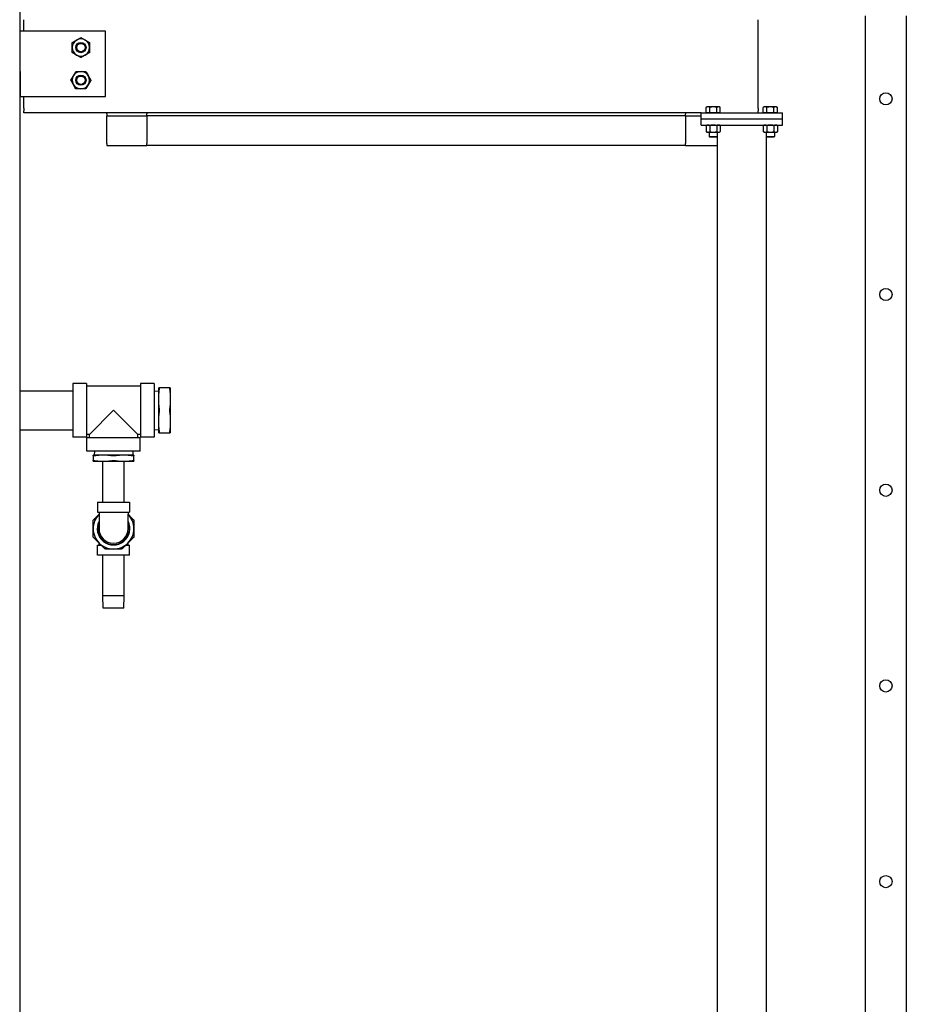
# Model space of a CAD drawing. Header units: inches. Extents: x 24 to 1128, y -94 to 748.
# Tile 445 of 573: x 730 to 785, y 175 to 236. Entities that reach past the tile are written whole.
import ezdxf

# ---------------------------------------------------------------- set-up
doc = ezdxf.new("R2010")
doc.units = ezdxf.units.IN
doc.header["$LTSCALE"] = 32
doc.header["$MEASUREMENT"] = 0
doc.layers.add('Visible (ANSI)', color=7, linetype='Continuous', lineweight=30)

msp = doc.modelspace()

# ---------------------------------------------------------------- linework, layer by layer
at = {"layer": 'Visible (ANSI)'}
for p, q in [((730.38339, 297.50112), (730.38339, 141.63562)), ((782.21339, 235.81546), (782.21339, 236.08063)), ((784.71339, 236.08063), (784.71339, 235.81546)), ((730.63339, 235.62002), (730.63339, 235.83596)), ((730.63339, 235.28172), (730.63339, 235.62002)), ((775.63339, 235.62002), (775.63339, 235.83596)), ((775.63339, 235.28172), (775.63339, 235.62002)), ((782.21339, 131.50112), (782.21339, 235.81546)), ((784.71339, 235.81546), (784.71339, 131.50112)), ((735.63339, 235.12612), (730.38339, 235.12612)), ((730.63339, 235.12612), (730.63339, 235.28172)), ((735.63339, 231.12612), (735.63339, 235.12612)), ((775.63339, 230.97052), (775.63339, 235.28172)), ((730.38339, 232.65112), (730.41339, 232.65112)), ((730.41339, 232.65112), (730.41339, 231.12612)), ((730.41339, 231.12612), (735.63339, 231.12612)), ((730.63339, 230.97052), (730.63339, 231.12612)), ((730.63339, 230.63223), (730.63339, 230.97052)), ((730.63339, 230.41629), (730.63339, 230.63223)), ((775.63339, 230.63223), (775.63339, 230.97052)), ((775.63339, 230.41629), (775.63339, 230.63223)), ((730.63339, 230.41629), (730.63339, 230.24714)), ((730.63339, 230.12612), (730.63339, 230.24714)), ((772.13339, 230.12612), (730.63339, 230.12612)), ((735.71339, 230.05812), (735.71339, 230.12612)), ((735.71339, 230.05812), (735.71339, 229.93812)), ((738.17339, 230.12612), (738.17339, 230.05812)), ((738.17339, 229.93812), (738.17339, 230.05812)), ((771.17339, 230.12612), (771.17339, 230.05812)), ((771.17339, 229.93812), (771.17339, 230.05812)), ((772.13339, 229.75112), (772.13339, 230.12612)), ((772.13339, 230.12612), (777.13339, 230.12612)), ((772.50839, 230.49013), (772.45038, 230.45663)), ((772.45038, 230.12613), (772.45038, 230.45663)), ((772.55863, 230.12613), (772.45038, 230.12613)), ((772.55863, 230.49013), (772.50839, 230.49013)), ((772.50839, 230.12613), (772.50839, 230.12612)), ((772.88339, 230.49013), (772.55863, 230.49013)), ((772.66689, 230.12613), (772.55863, 230.12613)), ((772.66689, 230.12613), (772.66689, 230.45663)), ((772.88339, 230.12613), (772.66689, 230.12613)), ((773.20815, 230.49013), (772.88339, 230.49013)), ((773.0999, 230.12613), (772.88339, 230.12613)), ((773.0999, 230.12613), (773.0999, 230.45663)), ((773.20815, 230.12613), (773.0999, 230.12613)), ((773.25839, 230.49013), (773.20815, 230.49013)), ((773.31641, 230.12613), (773.20815, 230.12613)), ((773.25839, 230.49013), (773.31641, 230.45663)), ((773.25839, 230.12613), (773.25839, 230.12612)), ((773.31641, 230.12613), (773.31641, 230.45663)), ((775.63339, 230.41629), (775.63339, 230.24714)), ((775.63339, 230.12612), (775.63339, 230.24714)), ((776.00839, 230.49013), (775.95038, 230.45663)), ((775.95038, 230.12613), (775.95038, 230.45663)), ((776.05863, 230.12613), (775.95038, 230.12613)), ((776.05863, 230.49013), (776.00839, 230.49013)), ((776.00839, 230.12613), (776.00839, 230.12612)), ((776.38339, 230.49013), (776.05863, 230.49013)), ((776.16689, 230.12613), (776.05863, 230.12613)), ((776.16689, 230.12613), (776.16689, 230.45663)), ((776.38339, 230.12613), (776.16689, 230.12613)), ((776.70815, 230.49013), (776.38339, 230.49013)), ((776.5999, 230.12613), (776.38339, 230.12613)), ((776.5999, 230.12613), (776.5999, 230.45663)), ((776.70815, 230.12613), (776.5999, 230.12613)), ((776.75839, 230.49013), (776.70815, 230.49013)), ((776.81641, 230.12613), (776.70815, 230.12613)), ((776.75839, 230.49013), (776.81641, 230.45663)), ((776.75839, 230.12613), (776.75839, 230.12612)), ((776.81641, 230.12613), (776.81641, 230.45663)), ((777.13339, 229.75112), (777.13339, 230.12612)), ((735.71339, 229.93812), (738.17339, 229.93812)), ((735.71339, 229.68812), (735.71339, 229.93812)), ((735.71339, 228.24612), (735.71339, 229.68812)), ((771.17339, 229.93812), (738.17339, 229.93812)), ((738.17339, 229.93812), (738.17339, 229.68812)), ((738.17339, 229.68812), (738.17339, 228.24612)), ((771.17339, 229.93812), (771.17339, 229.68812)), ((771.17339, 229.93812), (772.13339, 229.93812)), ((771.17339, 229.68812), (771.17339, 228.24612)), ((772.13339, 229.75112), (777.13339, 229.75112)), ((772.13339, 229.75112), (777.13339, 229.75112)), ((772.13339, 229.37612), (772.13339, 229.75112)), ((777.13339, 229.37612), (777.13339, 229.75112)), ((772.13339, 229.37612), (777.13339, 229.37612)), ((772.50839, 229.37612), (772.45038, 229.34263)), ((772.45038, 229.34263), (772.45038, 228.97162)), ((772.50839, 228.93812), (772.45038, 228.97162)), ((772.50839, 228.93812), (772.55863, 228.93812)), ((772.55863, 228.93812), (772.88339, 228.93812)), ((772.63339, 228.93812), (772.63339, 228.6719)), ((772.66689, 229.34263), (772.66689, 228.97162)), ((772.88339, 228.93812), (773.20815, 228.93812)), ((773.0999, 229.34263), (773.0999, 228.97162)), ((773.13339, 228.93812), (773.13339, 228.6719)), ((773.20815, 228.93812), (773.25839, 228.93812)), ((773.25839, 229.37612), (773.31641, 229.34263)), ((773.25839, 228.93812), (773.31641, 228.97162)), ((773.31641, 229.34263), (773.31641, 228.97162)), ((776.00839, 229.37612), (775.95038, 229.34263)), ((775.95038, 229.34263), (775.95038, 228.97162)), ((776.00839, 228.93812), (775.95038, 228.97162)), ((776.00839, 228.93812), (776.05863, 228.93812)), ((776.05863, 228.93812), (776.38339, 228.93812)), ((776.13339, 228.93812), (776.13339, 228.6719)), ((776.16689, 229.34263), (776.16689, 228.97162)), ((776.38339, 228.93812), (776.70815, 228.93812)), ((776.5999, 229.34263), (776.5999, 228.97162)), ((776.63339, 228.93812), (776.63339, 228.6719)), ((776.70815, 228.93812), (776.75839, 228.93812)), ((776.75839, 229.37612), (776.81641, 229.34263)), ((776.75839, 228.93812), (776.81641, 228.97162)), ((776.81641, 229.34263), (776.81641, 228.97162)), ((735.71339, 228.24612), (735.71339, 228.12612)), ((738.17339, 228.12612), (738.17339, 228.24612)), ((771.17339, 228.12612), (771.17339, 228.24612)), ((772.68058, 228.62612), (772.63339, 228.6719)), ((772.63339, 228.6719), (773.13339, 228.6719)), ((773.08621, 228.62612), (772.68058, 228.62612)), ((773.08621, 228.62612), (773.13339, 228.6719)), ((773.13339, 228.6719), (773.13339, 129.37612)), ((776.13339, 228.6719), (776.13339, 129.37612)), ((776.18058, 228.62612), (776.13339, 228.6719)), ((776.13339, 228.6719), (776.63339, 228.6719)), ((776.58621, 228.62612), (776.18058, 228.62612)), ((776.58621, 228.62612), (776.63339, 228.6719)), ((735.71339, 228.12612), (738.17339, 228.12612)), ((771.17339, 228.12612), (738.17339, 228.12612)), ((771.17339, 228.12612), (773.13339, 228.12612)), ((734.47339, 213.52576), (733.63339, 213.52576)), ((733.63339, 213.52576), (733.63339, 210.24576)), ((734.47339, 213.52576), (734.47339, 210.24576)), ((737.79339, 213.36576), (734.47339, 213.36576)), ((738.63339, 213.52576), (737.79339, 213.52576)), ((737.79339, 213.52576), (737.79339, 210.24576)), ((738.63339, 213.52576), (738.63339, 210.24576)), ((738.88339, 213.26076), (738.88339, 212.57326)), ((739.58573, 213.26076), (738.93106, 213.26076)), ((739.63339, 212.57326), (739.63339, 213.26076)), ((730.38339, 213.07326), (733.63339, 213.07326)), ((738.63339, 213.06235), (738.88339, 213.07326)), ((738.88339, 212.57326), (738.88339, 211.19826)), ((739.63339, 211.19826), (739.63339, 212.57326)), ((736.13339, 211.88576), (734.65339, 210.40576)), ((737.61339, 210.40576), (736.13339, 211.88576)), ((730.38339, 210.69826), (733.63339, 210.69826)), ((738.63339, 210.70918), (738.88339, 210.69826)), ((738.88339, 211.19826), (738.88339, 210.51076)), ((739.63339, 210.51076), (739.63339, 211.19826)), ((734.47339, 210.24576), (733.63339, 210.24576)), ((734.65339, 210.40576), (734.47339, 210.40576)), ((734.49339, 209.38576), (734.49339, 210.22576)), ((734.49339, 210.22576), (737.77339, 210.22576)), ((734.65339, 210.22576), (734.65339, 210.40576)), ((737.61339, 210.22576), (737.61339, 210.40576)), ((737.79339, 210.40576), (737.61339, 210.40576)), ((737.77339, 209.38576), (737.77339, 210.22576)), ((738.63339, 210.24576), (737.79339, 210.24576)), ((738.93106, 210.51076), (739.58573, 210.51076)), ((737.77339, 209.38576), (734.49339, 209.38576)), ((735.50839, 209.13576), (734.88339, 209.13576)), ((734.88339, 209.0976), (734.88339, 208.79892)), ((734.95681, 209.38576), (734.94589, 209.13576)), ((736.75839, 209.13576), (735.50839, 209.13576)), ((737.38339, 209.13576), (736.75839, 209.13576)), ((737.30998, 209.38576), (737.32089, 209.13576)), ((737.38339, 208.79892), (737.38339, 209.0976)), ((734.88339, 208.76076), (735.50839, 208.76076)), ((735.47589, 206.26076), (735.47589, 208.76076)), ((735.50839, 208.76076), (736.75839, 208.76076)), ((736.75839, 208.76076), (737.38339, 208.76076)), ((736.79089, 206.26076), (736.79089, 208.76076)), ((735.15839, 206.26076), (735.15839, 205.64076)), ((735.15839, 206.26076), (737.10839, 206.26076)), ((737.10839, 206.26076), (737.10839, 205.64076)), ((735.15839, 205.64076), (737.10839, 205.64076)), ((735.24339, 205.64076), (735.24339, 205.51076)), ((735.24339, 205.51076), (735.24339, 204.62576)), ((737.02339, 205.64076), (737.02339, 205.51076)), ((737.02339, 204.62576), (737.02339, 205.51076)), ((735.15839, 203.00076), (735.15839, 203.62076)), ((735.15839, 203.62076), (735.37563, 203.62076)), ((735.24339, 203.62076), (735.24339, 203.753)), ((736.89116, 203.62076), (737.10839, 203.62076)), ((737.02339, 203.62076), (737.02339, 203.753)), ((737.10839, 203.00076), (737.10839, 203.62076)), ((737.10839, 203.00076), (735.15839, 203.00076)), ((735.47589, 200.50076), (735.47589, 203.00076)), ((736.79089, 200.50076), (736.79089, 203.00076)), ((735.49553, 199.75076), (735.47589, 200.50076)), ((736.79089, 200.50076), (735.47589, 200.50076)), ((736.77125, 199.75076), (736.79089, 200.50076)), ((736.77125, 199.75076), (735.49553, 199.75076))]:
    msp.add_line(p, q, dxfattribs=at)
for centre, radius in [((734.13339, 234.12612), 0.31271), ((734.13339, 234.12612), 0.3125), ((734.13339, 234.12612), 0.25673), ((734.13339, 232.12612), 0.31271), ((734.13339, 232.12612), 0.3125), ((734.13339, 232.12612), 0.25673), ((783.46339, 230.98612), 0.375), ((783.46339, 230.98612), 0.375), ((783.46339, 218.98612), 0.375), ((783.46339, 218.98612), 0.375), ((783.46339, 206.98612), 0.375), ((783.46339, 206.98612), 0.375), ((783.46339, 194.98612), 0.375), ((783.46339, 194.98612), 0.375), ((783.46339, 182.98612), 0.375), ((783.46339, 182.98612), 0.375)]:
    msp.add_circle(centre, radius, dxfattribs=at)
for centre, radius, start, end in [((734.13339, 234.12612), 0.531, 120, 180), ((734.13339, 234.12612), 0.531, 60, 120), ((734.13339, 234.12612), 0.531, 0, 60), ((734.13339, 234.12612), 0.531, 180, 240), ((734.13339, 234.12612), 0.531, 240, 300), ((734.13339, 234.12612), 0.531, 300, 0), ((734.13339, 232.12612), 0.531, 88.4077565, 148.4077565), ((734.13339, 232.12612), 0.531, 28.4077565, 88.4077565), ((734.13339, 232.12612), 0.531, 148.4077565, 208.4077565), ((734.13339, 232.12612), 0.531, 208.4077565, 268.4077565), ((734.13339, 232.12612), 0.531, 268.4077565, 328.4077565), ((734.13339, 232.12612), 0.531, 328.4077565, 28.4077565), ((736.13339, 204.63076), 1.25, 135.3978747, 180), ((736.13339, 204.63076), 1.25, 0, 44.6021253), ((736.13339, 204.63076), 1, 152.8732469, 27.1267531), ((736.13339, 204.63076), 0.975, 155.8980827, 24.1019173), ((736.13339, 204.63076), 1.25, 180, 225), ((736.13339, 204.63076), 1.25, 315, 0), ((736.13339, 204.63076), 1.25, 225, 270), ((736.13339, 204.63076), 1.25, 270, 315)]:
    msp.add_arc(centre, radius, start, end, dxfattribs=at)
msp.add_ellipse((736.13339, 204.62576), major_axis=(-0.89, 0), ratio=0.99999962, start_param=0, end_param=3.14159265, dxfattribs=at)
for points, weights in [([(733.60239, 234.4327), (733.74467, 234.51484), (733.86789, 234.58598)], [1, 1.0379548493, 1]), ([(733.60239, 234.12612), (733.60239, 234.26841), (733.60239, 234.4327)], [1, 1.0379548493, 1]), ([(733.86789, 234.58598), (733.99111, 234.65712), (734.13339, 234.73927)], [1, 1.0379548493, 1]), ([(734.13339, 234.73927), (734.27567, 234.65712), (734.39889, 234.58598)], [1, 1.0379548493, 1]), ([(734.39889, 234.58598), (734.52211, 234.51484), (734.66439, 234.4327)], [1, 1.0379548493, 1]), ([(734.66439, 234.4327), (734.66439, 234.26841), (734.66439, 234.12612)], [1, 1.0379548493, 1]), ([(733.60239, 233.81955), (733.60239, 233.98384), (733.60239, 234.12612)], [1, 1.0379548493, 1]), ([(733.86789, 233.66627), (733.74467, 233.73741), (733.60239, 233.81955)], [1, 1.0379548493, 1]), ([(734.13339, 233.51298), (733.99111, 233.59512), (733.86789, 233.66627)], [1, 1.0379548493, 1]), ([(734.39889, 233.66627), (734.27567, 233.59512), (734.13339, 233.51298)], [1, 1.0379548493, 1]), ([(734.66439, 233.81955), (734.52211, 233.73741), (734.39889, 233.66627)], [1, 1.0379548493, 1]), ([(734.66439, 234.12612), (734.66439, 233.98384), (734.66439, 233.81955)], [1, 1.0379548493, 1]), ([(733.68109, 232.4043), (733.75563, 232.52549), (733.84169, 232.66544)], [1, 1.0379548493, 1]), ([(733.84169, 232.66544), (734.00592, 232.66087), (734.14815, 232.65692)], [1, 1.0379548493, 1]), ([(734.14815, 232.65692), (734.29037, 232.65297), (734.4546, 232.6484)], [1, 1.0379548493, 1]), ([(734.4546, 232.6484), (734.53276, 232.50389), (734.60045, 232.37874)], [1, 1.0379548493, 1]), ([(733.52048, 232.14316), (733.60655, 232.28311), (733.68109, 232.4043)], [1, 1.0379548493, 1]), ([(733.66633, 231.8735), (733.59865, 231.99865), (733.52048, 232.14316)], [1, 1.0379548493, 1]), ([(733.81218, 231.60385), (733.73402, 231.74836), (733.66633, 231.8735)], [1, 1.0379548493, 1]), ([(734.5857, 231.84795), (734.51116, 231.72675), (734.42509, 231.58681)], [1, 1.0379548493, 1]), ([(734.7463, 232.10909), (734.66024, 231.96914), (734.5857, 231.84795)], [1, 1.0379548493, 1]), ([(734.60045, 232.37874), (734.66814, 232.2536), (734.7463, 232.10909)], [1, 1.0379548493, 1]), ([(734.11864, 231.59533), (733.97641, 231.59928), (733.81218, 231.60385)], [1, 1.0379548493, 1]), ([(734.42509, 231.58681), (734.26087, 231.59138), (734.11864, 231.59533)], [1, 1.0379548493, 1]), ([(772.55863, 230.49013), (772.50839, 230.49013), (772.45038, 230.45663)], [1, 1.0379548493, 1]), ([(772.66689, 230.45663), (772.60887, 230.49013), (772.55863, 230.49013)], [1, 1.0379548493, 1]), ([(772.88339, 230.49013), (772.78291, 230.49013), (772.66689, 230.45663)], [1, 1.0379548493, 1]), ([(773.0999, 230.45663), (772.98387, 230.49013), (772.88339, 230.49013)], [1, 1.0379548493, 1]), ([(773.20815, 230.49013), (773.15791, 230.49013), (773.0999, 230.45663)], [1, 1.0379548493, 1]), ([(773.31641, 230.45663), (773.25839, 230.49013), (773.20815, 230.49013)], [1, 1.0379548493, 1]), ([(776.05863, 230.49013), (776.00839, 230.49013), (775.95038, 230.45663)], [1, 1.0379548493, 1]), ([(776.16689, 230.45663), (776.10887, 230.49013), (776.05863, 230.49013)], [1, 1.0379548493, 1]), ([(776.38339, 230.49013), (776.28291, 230.49013), (776.16689, 230.45663)], [1, 1.0379548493, 1]), ([(776.5999, 230.45663), (776.48387, 230.49013), (776.38339, 230.49013)], [1, 1.0379548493, 1]), ([(776.70815, 230.49013), (776.65791, 230.49013), (776.5999, 230.45663)], [1, 1.0379548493, 1]), ([(776.81641, 230.45663), (776.75839, 230.49013), (776.70815, 230.49013)], [1, 1.0379548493, 1]), ([(772.55863, 229.37612), (772.50839, 229.37612), (772.45038, 229.34263)], [1, 1.0379548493, 1]), ([(772.45038, 228.97162), (772.50839, 228.93812), (772.55863, 228.93812)], [1, 1.0379548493, 1]), ([(772.66689, 229.34263), (772.60887, 229.37612), (772.55863, 229.37612)], [1, 1.0379548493, 1]), ([(772.55863, 228.93812), (772.60887, 228.93812), (772.66689, 228.97162)], [1, 1.0379548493, 1]), ([(772.88339, 229.37612), (772.78291, 229.37612), (772.66689, 229.34263)], [1, 1.0379548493, 1]), ([(772.66689, 228.97162), (772.78291, 228.93812), (772.88339, 228.93812)], [1, 1.0379548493, 1]), ([(773.0999, 229.34263), (772.98387, 229.37612), (772.88339, 229.37612)], [1, 1.0379548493, 1]), ([(772.88339, 228.93812), (772.98387, 228.93812), (773.0999, 228.97162)], [1, 1.0379548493, 1]), ([(773.20815, 229.37612), (773.15791, 229.37612), (773.0999, 229.34263)], [1, 1.0379548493, 1]), ([(773.0999, 228.97162), (773.15791, 228.93812), (773.20815, 228.93812)], [1, 1.0379548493, 1]), ([(773.31641, 229.34263), (773.25839, 229.37612), (773.20815, 229.37612)], [1, 1.0379548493, 1]), ([(773.20815, 228.93812), (773.25839, 228.93812), (773.31641, 228.97162)], [1, 1.0379548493, 1]), ([(776.05863, 229.37612), (776.00839, 229.37612), (775.95038, 229.34263)], [1, 1.0379548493, 1]), ([(775.95038, 228.97162), (776.00839, 228.93812), (776.05863, 228.93812)], [1, 1.0379548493, 1]), ([(776.16689, 229.34263), (776.10887, 229.37612), (776.05863, 229.37612)], [1, 1.0379548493, 1]), ([(776.05863, 228.93812), (776.10887, 228.93812), (776.16689, 228.97162)], [1, 1.0379548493, 1]), ([(776.38339, 229.37612), (776.28291, 229.37612), (776.16689, 229.34263)], [1, 1.0379548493, 1]), ([(776.16689, 228.97162), (776.28291, 228.93812), (776.38339, 228.93812)], [1, 1.0379548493, 1]), ([(776.5999, 229.34263), (776.48387, 229.37612), (776.38339, 229.37612)], [1, 1.0379548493, 1]), ([(776.38339, 228.93812), (776.48387, 228.93812), (776.5999, 228.97162)], [1, 1.0379548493, 1]), ([(776.70815, 229.37612), (776.65791, 229.37612), (776.5999, 229.34263)], [1, 1.0379548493, 1]), ([(776.5999, 228.97162), (776.65791, 228.93812), (776.70815, 228.93812)], [1, 1.0379548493, 1]), ([(776.81641, 229.34263), (776.75839, 229.37612), (776.70815, 229.37612)], [1, 1.0379548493, 1]), ([(776.70815, 228.93812), (776.75839, 228.93812), (776.81641, 228.97162)], [1, 1.0379548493, 1]), ([(738.88339, 213.26076), (738.88339, 213.26076), (738.93106, 213.26076)], [1, 1.05302826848, 1.0414979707]), ([(738.93106, 213.19826), (738.88339, 212.86678), (738.88339, 212.57326)], [1.0414979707, 1.05302826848, 1]), ([(739.58573, 213.26076), (739.63339, 213.26076), (739.63339, 213.26076)], [1.0414979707, 1.05302826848, 1]), ([(739.63339, 212.57326), (739.63339, 212.86678), (739.58573, 213.19826)], [1, 1.05302826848, 1.0414979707]), ([(738.88339, 212.57326), (738.88339, 212.27975), (738.93106, 211.94826)], [1, 1.05302826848, 1.0414979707]), ([(739.58573, 211.94826), (739.63339, 212.27975), (739.63339, 212.57326)], [1.0414979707, 1.05302826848, 1]), ([(738.93106, 211.82326), (738.88339, 211.49178), (738.88339, 211.19826)], [1.0414979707, 1.05302826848, 1]), ([(739.63339, 211.19826), (739.63339, 211.49178), (739.58573, 211.82326)], [1, 1.05302826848, 1.0414979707]), ([(738.88339, 211.19826), (738.88339, 210.90475), (738.93106, 210.57326)], [1, 1.05302826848, 1.0414979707]), ([(739.58573, 210.57326), (739.63339, 210.90475), (739.63339, 211.19826)], [1.0414979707, 1.05302826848, 1]), ([(738.93106, 210.51076), (738.88339, 210.51076), (738.88339, 210.51076)], [1.0414979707, 1.05302826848, 1]), ([(739.63339, 210.51076), (739.63339, 210.51076), (739.58573, 210.51076)], [1, 1.05302826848, 1.0414979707]), ([(734.88339, 209.0976), (734.88339, 209.13576), (734.88339, 209.13576)], [1.10285189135, 1.0796639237, 1]), ([(735.50839, 209.13576), (735.25708, 209.13576), (734.97714, 209.0976)], [1, 1.0796639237, 1.10285189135]), ([(736.03964, 209.0976), (735.7597, 209.13576), (735.50839, 209.13576)], [1.10285189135, 1.0796639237, 1]), ([(736.75839, 209.13576), (736.50708, 209.13576), (736.22714, 209.0976)], [1, 1.0796639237, 1.10285189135]), ([(737.28964, 209.0976), (737.0097, 209.13576), (736.75839, 209.13576)], [1.10285189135, 1.0796639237, 1]), ([(737.38339, 209.13576), (737.38339, 209.13576), (737.38339, 209.0976)], [1, 1.0796639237, 1.10285189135]), ([(734.88339, 208.76076), (734.88339, 208.76076), (734.88339, 208.79892)], [1, 1.0796639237, 1.10285189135]), ([(734.97714, 208.79892), (735.25708, 208.76076), (735.50839, 208.76076)], [1.10285189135, 1.0796639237, 1]), ([(735.50839, 208.76076), (735.7597, 208.76076), (736.03964, 208.79892)], [1, 1.0796639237, 1.10285189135]), ([(736.22714, 208.79892), (736.50708, 208.76076), (736.75839, 208.76076)], [1.10285189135, 1.0796639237, 1]), ([(736.75839, 208.76076), (737.0097, 208.76076), (737.28964, 208.79892)], [1, 1.0796639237, 1.10285189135]), ([(737.38339, 208.79892), (737.38339, 208.76076), (737.38339, 208.76076)], [1.10285189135, 1.0796639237, 1]), ([(734.92001, 205.18514), (735.08696, 205.35209), (735.24339, 205.50853)], [1.07707509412, 1.0555202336, 1.00199566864]), ([(737.02339, 205.50853), (737.17983, 205.35209), (737.34678, 205.18514)], [1.00199566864, 1.0555202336, 1.07707509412]), ([(734.88339, 204.63076), (734.88339, 204.85618), (734.88339, 205.09675)], [1, 1.05512060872, 1.07707509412]), ([(737.38339, 205.09675), (737.38339, 204.85618), (737.38339, 204.63076)], [1.07707509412, 1.05512060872, 1]), ([(734.88339, 204.16477), (734.88339, 204.40535), (734.88339, 204.63076)], [1.07707509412, 1.05512060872, 1]), ([(735.24951, 203.74688), (735.09012, 203.90627), (734.92001, 204.07638)], [1, 1.05512060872, 1.07707509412]), ([(737.34678, 204.07638), (737.17667, 203.90627), (737.01728, 203.74688)], [1.07707509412, 1.05512060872, 1]), ([(737.38339, 204.63076), (737.38339, 204.40535), (737.38339, 204.16477)], [1, 1.05512060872, 1.07707509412]), ([(735.57902, 203.41737), (735.4089, 203.58749), (735.24951, 203.74688)], [1.07707509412, 1.05512060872, 1]), ([(737.01728, 203.74688), (736.85788, 203.58749), (736.68777, 203.41737)], [1, 1.05512060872, 1.07707509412]), ([(736.13339, 203.38076), (735.90798, 203.38076), (735.6674, 203.38076)], [1, 1.05512060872, 1.07707509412]), ([(736.59938, 203.38076), (736.35881, 203.38076), (736.13339, 203.38076)], [1.07707509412, 1.05512060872, 1])]:
    msp.add_rational_spline(points, weights, degree=2, dxfattribs=at)
for points, knots in [([(738.93106, 213.26076), (738.93161, 213.26076), (738.93212, 213.26052), (738.93433, 213.25815), (738.93521, 213.25238), (738.93521, 213.23565), (738.93433, 213.22371), (738.93212, 213.2059), (738.93161, 213.20213), (738.93106, 213.19826)], [0.354915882, 0.354915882, 0.354915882, 0.354915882, 0.387474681, 0.387474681, 0.514911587, 0.514911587, 0.642348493, 0.642348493, 0.674907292, 0.674907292, 0.674907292, 0.674907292]), ([(739.58573, 213.19826), (739.58517, 213.20213), (739.58467, 213.2059), (739.58245, 213.22371), (739.58158, 213.23565), (739.58158, 213.25238), (739.58245, 213.25815), (739.58467, 213.26052), (739.58517, 213.26076), (739.58573, 213.26076)], [-0.674907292, -0.674907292, -0.674907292, -0.674907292, -0.642348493, -0.642348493, -0.514911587, -0.514911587, -0.387474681, -0.387474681, -0.354915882, -0.354915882, -0.354915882, -0.354915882]), ([(738.93106, 211.94826), (738.93161, 211.94439), (738.93212, 211.94039), (738.93433, 211.92021), (738.93521, 211.90249), (738.93521, 211.86904), (738.93433, 211.85132), (738.93212, 211.83114), (738.93161, 211.82713), (738.93106, 211.82326)], [0.354915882, 0.354915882, 0.354915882, 0.354915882, 0.387474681, 0.387474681, 0.514911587, 0.514911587, 0.642348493, 0.642348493, 0.674907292, 0.674907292, 0.674907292, 0.674907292]), ([(739.58573, 211.82326), (739.58517, 211.82713), (739.58467, 211.83114), (739.58245, 211.85132), (739.58158, 211.86904), (739.58158, 211.90249), (739.58245, 211.92021), (739.58467, 211.94039), (739.58517, 211.94439), (739.58573, 211.94826)], [-0.674907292, -0.674907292, -0.674907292, -0.674907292, -0.642348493, -0.642348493, -0.514911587, -0.514911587, -0.387474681, -0.387474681, -0.354915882, -0.354915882, -0.354915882, -0.354915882]), ([(738.93106, 210.57326), (738.93161, 210.56939), (738.93212, 210.56563), (738.93433, 210.54781), (738.93521, 210.53587), (738.93521, 210.51915), (738.93433, 210.51337), (738.93212, 210.511), (738.93161, 210.51076), (738.93106, 210.51076)], [0.354915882, 0.354915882, 0.354915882, 0.354915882, 0.387474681, 0.387474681, 0.514911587, 0.514911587, 0.642348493, 0.642348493, 0.674907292, 0.674907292, 0.674907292, 0.674907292]), ([(739.58573, 210.51076), (739.58517, 210.51076), (739.58467, 210.511), (739.58245, 210.51337), (739.58158, 210.51915), (739.58158, 210.53587), (739.58245, 210.54781), (739.58467, 210.56563), (739.58517, 210.56939), (739.58573, 210.57326)], [-0.674907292, -0.674907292, -0.674907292, -0.674907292, -0.642348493, -0.642348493, -0.514911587, -0.514911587, -0.387474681, -0.387474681, -0.354915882, -0.354915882, -0.354915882, -0.354915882]), ([(734.97714, 209.0976), (734.97223, 209.09694), (734.96744, 209.09632), (734.94041, 209.09306), (734.92159, 209.09172), (734.89544, 209.09172), (734.88665, 209.09306), (734.88365, 209.09632), (734.88339, 209.09694), (734.88339, 209.0976)], [0.564368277, 0.564368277, 0.564368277, 0.564368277, 0.605727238, 0.605727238, 0.804958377, 0.804958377, 1.004189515, 1.004189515, 1.045548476, 1.045548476, 1.045548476, 1.045548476]), ([(736.22714, 209.0976), (736.22223, 209.09694), (736.21718, 209.09632), (736.18715, 209.09306), (736.15954, 209.09172), (736.10725, 209.09172), (736.07963, 209.09306), (736.0496, 209.09632), (736.04455, 209.09694), (736.03964, 209.0976)], [0.564368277, 0.564368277, 0.564368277, 0.564368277, 0.605727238, 0.605727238, 0.804958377, 0.804958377, 1.004189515, 1.004189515, 1.045548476, 1.045548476, 1.045548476, 1.045548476]), ([(737.38339, 209.0976), (737.38339, 209.09694), (737.38314, 209.09632), (737.38013, 209.09306), (737.37135, 209.09172), (737.3452, 209.09172), (737.32637, 209.09306), (737.29935, 209.09632), (737.29455, 209.09694), (737.28964, 209.0976)], [0.564368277, 0.564368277, 0.564368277, 0.564368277, 0.605727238, 0.605727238, 0.804958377, 0.804958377, 1.004189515, 1.004189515, 1.045548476, 1.045548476, 1.045548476, 1.045548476]), ([(734.88339, 208.79892), (734.88339, 208.79959), (734.88365, 208.80021), (734.88665, 208.80347), (734.89544, 208.80481), (734.92159, 208.80481), (734.94041, 208.80347), (734.96744, 208.80021), (734.97223, 208.79959), (734.97714, 208.79892)], [1.877642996, 1.877642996, 1.877642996, 1.877642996, 1.919001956, 1.919001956, 2.118233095, 2.118233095, 2.317464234, 2.317464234, 2.358823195, 2.358823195, 2.358823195, 2.358823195]), ([(736.03964, 208.79892), (736.04455, 208.79959), (736.0496, 208.80021), (736.07963, 208.80347), (736.10725, 208.80481), (736.15954, 208.80481), (736.18715, 208.80347), (736.21718, 208.80021), (736.22223, 208.79959), (736.22714, 208.79892)], [1.877642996, 1.877642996, 1.877642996, 1.877642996, 1.919001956, 1.919001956, 2.118233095, 2.118233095, 2.317464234, 2.317464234, 2.358823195, 2.358823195, 2.358823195, 2.358823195]), ([(737.28964, 208.79892), (737.29455, 208.79959), (737.29935, 208.80021), (737.32637, 208.80347), (737.3452, 208.80481), (737.37135, 208.80481), (737.38013, 208.80347), (737.38314, 208.80021), (737.38339, 208.79959), (737.38339, 208.79892)], [1.877642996, 1.877642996, 1.877642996, 1.877642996, 1.919001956, 1.919001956, 2.118233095, 2.118233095, 2.317464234, 2.317464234, 2.358823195, 2.358823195, 2.358823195, 2.358823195]), ([(734.88339, 205.09675), (734.88339, 205.11338), (734.88686, 205.13), (734.89895, 205.15918), (734.90825, 205.17339), (734.92001, 205.18514)], [1.299728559, 1.299728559, 1.299728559, 1.299728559, 1.420078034, 1.420078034, 1.540427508, 1.540427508, 1.540427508, 1.540427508]), ([(737.34678, 205.18514), (737.35854, 205.17339), (737.36783, 205.15918), (737.37992, 205.13), (737.38339, 205.11338), (737.38339, 205.09675)], [1.299728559, 1.299728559, 1.299728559, 1.299728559, 1.420078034, 1.420078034, 1.540427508, 1.540427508, 1.540427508, 1.540427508]), ([(734.92001, 204.07638), (734.90825, 204.08814), (734.89895, 204.10235), (734.88686, 204.13153), (734.88339, 204.14815), (734.88339, 204.16477)], [0.397039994, 0.397039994, 0.397039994, 0.397039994, 0.517389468, 0.517389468, 0.637738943, 0.637738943, 0.637738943, 0.637738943]), ([(737.38339, 204.16477), (737.38339, 204.14815), (737.37992, 204.13153), (737.36783, 204.10235), (737.35854, 204.08814), (737.34678, 204.07638)], [1.299728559, 1.299728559, 1.299728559, 1.299728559, 1.420078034, 1.420078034, 1.540427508, 1.540427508, 1.540427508, 1.540427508]), ([(735.6674, 203.38076), (735.65078, 203.38076), (735.63416, 203.38423), (735.60498, 203.39632), (735.59077, 203.40562), (735.57902, 203.41737)], [1.299728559, 1.299728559, 1.299728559, 1.299728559, 1.420078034, 1.420078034, 1.540427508, 1.540427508, 1.540427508, 1.540427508]), ([(736.68777, 203.41737), (736.67602, 203.40562), (736.66181, 203.39632), (736.63263, 203.38423), (736.61601, 203.38076), (736.59938, 203.38076)], [1.299728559, 1.299728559, 1.299728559, 1.299728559, 1.420078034, 1.420078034, 1.540427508, 1.540427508, 1.540427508, 1.540427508])]:
    msp.add_open_spline(points, degree=3, knots=knots, dxfattribs=at)

doc.saveas('drawing.dxf')
